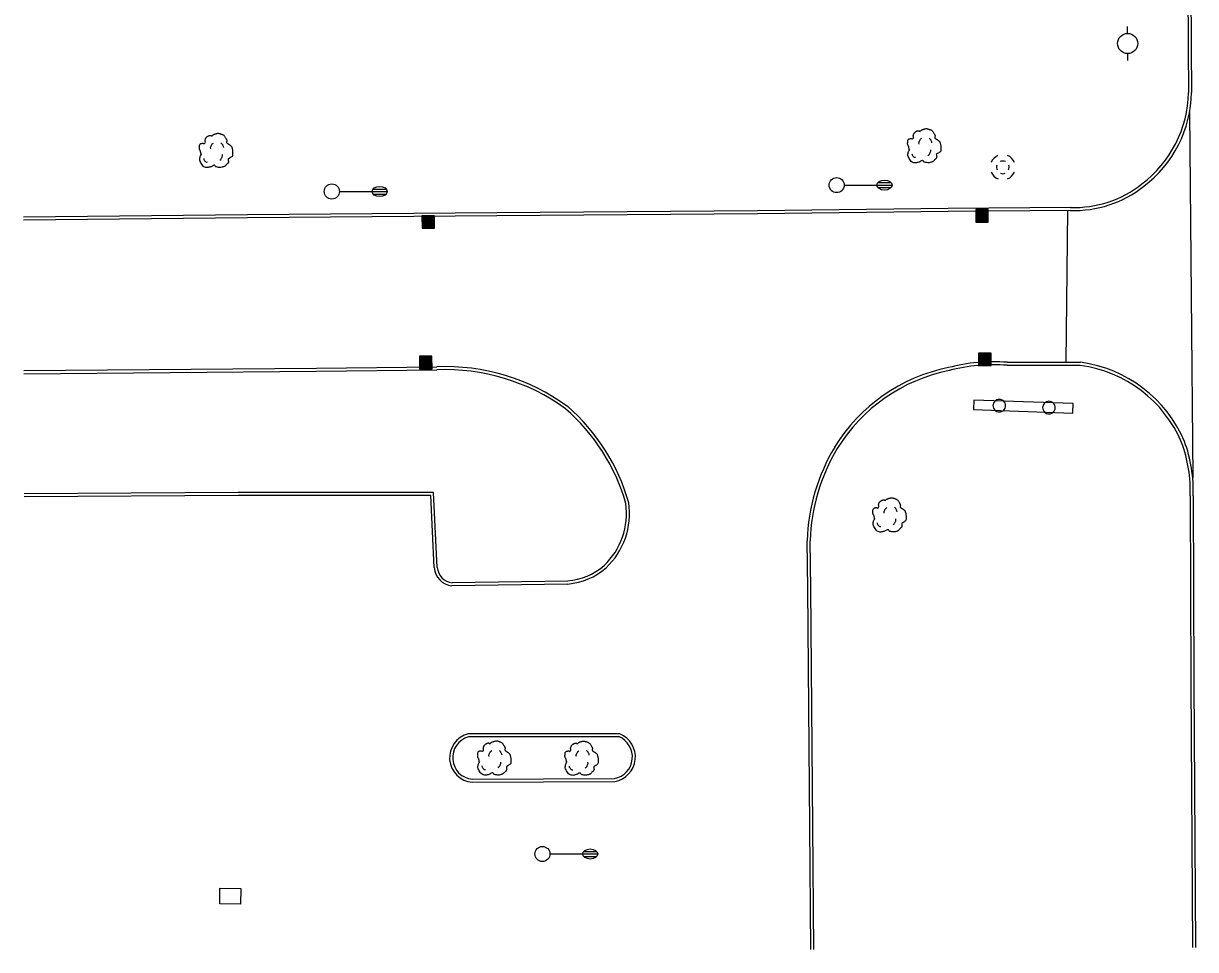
# Model space of a CAD drawing. Extents: x 2145380 to 2156929, y 139568 to 149130.
# Drawn here: x 2145384.1 to 2145616.8, y 142444.5 to 142628.3 of the extents above; entities that cross this region are included whole.
import ezdxf

# ---------------------------------------------------------------- set-up
doc = ezdxf.new("R2010")
doc.units = 0
for name, color, linetype in [('TOPO_Asphalt', 7, 'Continuous'), ('TOPO_Curb Back', 7, 'Continuous'), ('TOPO_DRAIN_Inlet Grate', 7, 'Continuous'), ('TOPO_DRAIN_Manhole', 7, 'Continuous'), ('TOPO_Light Pole', 7, 'Continuous'), ('TOPO_Misc', 7, 'Continuous'), ('TOPO_Power Pole', 7, 'Continuous'), ('TOPO_Sign', 7, 'Continuous'), ('TOPO_Tree', 7, 'Continuous')]:
    doc.layers.add(name, color=color, linetype=linetype)

# ---------------------------------------------------------------- blocks, each defined once
blk = doc.blocks.new('CB')
at = {"layer": 'TOPO_Misc'}
for p, q in [((-3.08, 2.99), (3.24, 2.99)), ((-3.08, 2.68), (3.24, 2.68)), ((-3.08, 2.36), (3.24, 2.36)), ((-3.08, 2.05), (3.24, 2.05)), ((-3.08, 1.73), (3.24, 1.73)), ((-3.08, 1.4), (3.24, 1.4)), ((-3.08, 1.1), (3.24, 1.1)), ((-3.08, 0.77), (3.24, 0.77)), ((-3.08, 0.46), (3.24, 0.46)), ((-3.08, 0.14), (3.24, 0.14)), ((-3.08, -0.17), (3.24, -0.17)), ((-3.08, -0.48), (3.24, -0.48)), ((-3.08, -0.8), (3.24, -0.8)), ((-3.08, -1.11), (3.26, -1.11)), ((-3.08, -1.43), (3.26, -1.43)), ((-3.08, -1.75), (3.26, -1.75)), ((-3.08, -2.07), (3.26, -2.07)), ((-3.08, -2.39), (3.26, -2.39)), ((-3.08, -2.7), (3.26, -2.7)), ((-3.08, -3.02), (3.26, -3.02))]:
    blk.add_line(p, q, dxfattribs=at)
blk.add_lwpolyline([(3.26, -3.29), (3.24, 3.05), (-3.09, 3.04), (-3.08, -3.3), (3.26, -3.29)], dxfattribs=at)
blk = doc.blocks.new('POST')
at = {"layer": 'TOPO_Misc'}
for start, end in [(89.99996, 180.00004), (179.99996, 270.00004), (359.99996, 90.00004), (269.99996, 0.00004)]:
    blk.add_arc((-0.01, 0.03), 3.16, start, end, dxfattribs=at)
blk = doc.blocks.new('MHEXST')
at = {"layer": 'TOPO_DRAIN_Manhole'}
for centre, radius, start, end in [((-0.1, 0.3), 12.7, 112.9748, 158.2636), ((-0.1, 0.3), 12.7, 22.0744, 68.6991), ((-0.1, 0.1), 6.35, 157.9722, 204.161), ((-0.1, 0.1), 6.35, 66.1941, 113.691), ((-0.1, 0.1), 6.35, 336.8023, 21.4046), ((-0.1, 0.3), 12.7, 202.6921, 248.1938), ((-0.1, 0.1), 6.35, 248.5791, 293.1995), ((-0.1, 0.3), 12.7, 291.7963, 337.3032)]:
    blk.add_arc(centre, radius, start, end, dxfattribs=at)
blk = doc.blocks.new('POWPOL')
at = {"layer": 'TOPO_Power Pole'}
for p, q in [((0, 10.2), (0, 17.3)), ((0, -10.2), (0, -17.3))]:
    blk.add_line(p, q, dxfattribs=at)
blk.add_circle((0, 0), 10.2, dxfattribs=at)
blk = doc.blocks.new('LP')
at = {"layer": 'TOPO_Light Pole'}
blk.add_line((3.81, 0), (20.32, 0), dxfattribs=at)
for points in [[(20.32, 0), (27.94, 0)], [(20.32, 0), (23.5, 0)], [(20.83, 1.27), (27.43, 1.27)], [(20.83, 1.27), (23.5, 1.27)], [(23.71, 1.27), (27.43, 1.27)], [(23.71, 0), (27.94, 0)], [(20.83, -1.27), (27.43, -1.27)], [(20.83, -1.27), (23.5, -1.27)], [(23.71, -1.27), (27.43, -1.27)]]:
    blk.add_lwpolyline(points, dxfattribs=at)
blk.add_circle((0, 0), 3.81, dxfattribs=at)
blk.add_ellipse((24.13, 0), major_axis=(3.81, 0), ratio=0.666667, dxfattribs=at)
blk = doc.blocks.new('TREE')
at = {"layer": 'TOPO_Tree'}
for points in [[(-14.1, -0.4), (-14.2, 0.5), (-14.4, 1.4), (-14.6, 2.3), (-14.8, 3.2), (-15.5, 4), (-15.7, 4.9), (-15.8, 5.6), (-15.7, 6.3), (-15.7, 7), (-15.6, 7.9), (-15.7, 8.8), (-15.1, 9.7), (-14.6, 10.4), (-13.8, 10.5), (-13, 10.7), (-12.2, 11), (-11.1, 10), (-10.4, 10.7), (-9.4, 11.7), (-10.3, 13.3), (-9.8, 14.4), (-9.6, 15.1), (-9.3, 15.9), (-8.8, 16.5), (-8.2, 17.3), (-7.5, 17.7), (-6.7, 18.1), (-6.1, 18.4), (-5.6, 18.6), (-5.1, 18.7), (-4.5, 18.7), (-4, 18.5), (-3.5, 18.1)], [(-3.5, 17.6), (-3.1, 18.3), (-2.6, 18.8), (-1.9, 19.2), (-1, 19.7), (-0.2, 20), (0.7, 20.2), (1.6, 20.5), (2.5, 20.8), (3.4, 20.8), (4.1, 20.7), (4.8, 20.5), (5.5, 20.2), (6.4, 19.9), (7.3, 19.7), (8.2, 19.2), (9.4, 18.4), (10, 17.2), (10.8, 16), (11.2, 15.3), (11.6, 14.6), (11.9, 13.9), (12.2, 13.1), (11.4, 12), (11.9, 11.2), (12, 11), (12.2, 10.9), (12.4, 10.7), (12.9, 10.4), (13.5, 10), (14, 9.7), (14.7, 9.2), (15.4, 8.7), (16.1, 8.1), (16.7, 7.5), (16.9, 6.7), (17.1, 6), (17.6, 4.4), (17.7, 2.8), (17.7, 1.2), (17.7, -0.2), (17.8, -2.2), (16.6, -3), (15.5, -3.8), (14.3, -4.6), (13.2, -5.3)], [(13.2, -5.3), (13.3, -5.8), (13.4, -6.3), (13.4, -6.7), (13.8, -8.5), (12.2, -10), (10.8, -11.5), (10, -12.3), (9.1, -12.8), (8.2, -13.1), (6, -13.8), (3.3, -13.6), (1.3, -13.1), (0.5, -12.9), (-0.1, -11.4), (-0.8, -11.5), (-2, -11.6), (-3.3, -12.8), (-4.5, -13.1), (-6.1, -13.5), (-7.8, -14), (-9.3, -13.6), (-11.4, -13.1), (-12.8, -11.4), (-14.1, -9.4), (-15.3, -7.3), (-15.6, -5.1), (-15.1, -3), (-14.9, -1.9), (-13.9, -0.8), (-13.5, 0.1)], [(-4.2, 5.1), (-4.5, 6.1), (-4.3, 7.2), (-3.8, 8.2), (-3.3, 9.3), (-2.7, 10.3), (-1.6, 11)], [(5.9, 11.2), (6.5, 10.7), (7, 10.2), (7.4, 9.5), (7.9, 8.6), (8.3, 7.6), (8.5, 6.6)], [(-11.4, -4.5), (-11.5, -5.4), (-11, -6.3), (-10.1, -7.2), (-9.3, -8), (-8.5, -8.3), (-7.7, -8.1)], [(4.8, -6.3), (5.7, -5.7), (6.3, -4.9), (6.8, -3.9), (7.4, -2.8), (7.6, -1.7), (7.5, -0.6)]]:
    blk.add_open_spline(points, degree=3, dxfattribs=at)

msp = doc.modelspace()

# ---------------------------------------------------------------- linework, layer by layer
at = {"layer": 'TOPO_Asphalt'}
for p, q in [((2145615.63, 142610.66), (2145616.26, 142538.13)), ((2145591.39, 142591.22), (2145591.07, 142561.08))]:
    msp.add_line(p, q, dxfattribs=at)
at = {"layer": 'TOPO_Curb Back'}
for points in [[(2145614.68, 142686.57), (2145615.15, 142660.3), (2145615.39, 142623.49), (2145615.42, 142614.67)], [(2145615.28, 142686.57), (2145615.75, 142660.31), (2145615.99, 142623.49), (2145616.02, 142614.67)], [(2145591.98, 142591.82), (2145567.73, 142591.6), (2145529.87, 142591.15), (2145478.09, 142590.74), (2145428.57, 142590.35), (2145384.1, 142589.89)], [(2145591.97, 142591.22), (2145567.73, 142591), (2145529.88, 142590.55), (2145478.09, 142590.14), (2145428.57, 142589.75), (2145384.1, 142589.29)], [(2145384.17, 142559.42), (2145442.26, 142559.91), (2145466.15, 142560.19)], [(2145384.17, 142558.82), (2145442.27, 142559.31), (2145466.17, 142559.59)], [(2145579.44, 142560.48), (2145593.95, 142560.48)], [(2145579.47, 142561.08), (2145593.99, 142561.08)], [(2145466.26, 142520.37), (2145465.53, 142535.21), (2145426.76, 142535.22), (2145384.23, 142534.94)], [(2145465.66, 142520.34), (2145464.96, 142534.61), (2145426.77, 142534.62), (2145384.23, 142534.34)], [(2145615.76, 142534.57), (2145615.92, 142497.54), (2145616.23, 142444.89)], [(2145616.36, 142534.56), (2145616.52, 142497.54), (2145616.83, 142444.9)], [(2145540.44, 142444.5), (2145540.23, 142468.96), (2145539.86, 142516.19), (2145539.71, 142525.66)], [(2145541.04, 142444.5), (2145540.83, 142468.97), (2145540.46, 142516.2), (2145540.31, 142525.66)], [(2145492.18, 142517.66), (2145469.21, 142517.3)], [(2145492.21, 142517.06), (2145469.18, 142516.7)], [(2145502.44, 142487.34), (2145472.42, 142487.32)], [(2145502.44, 142486.74), (2145472.49, 142486.72)], [(2145473.22, 142477.72), (2145501.51, 142477.86)], [(2145473.24, 142478.32), (2145501.46, 142478.46)]]:
    msp.add_lwpolyline(points, dxfattribs=at)
for centre, radius, start, end in [((2145592.29, 142614.99), 23.13, 306.9126, 359.2067), ((2145592.29, 142614.99), 23.73, 306.932, 359.2199), ((2145592.76, 142613.4), 21.59, 267.9214, 308.4474), ((2145592.76, 142613.4), 22.19, 267.9568, 308.4267), ((2145467.84, 142518.94), 41.28, 53.9881, 92.3409), ((2145467.84, 142518.94), 40.68, 54.0247, 92.3531), ((2145574.61, 142526.14), 34.57, 101.41, 148.3924), ((2145574.61, 142526.14), 33.97, 101.3809, 148.3867), ((2145576.78, 142525.71), 35.48, 85.6626, 104.7149), ((2145576.78, 142525.71), 34.88, 85.6256, 104.7434), ((2145590.57, 142535.17), 25.53, 23.0087, 82.395), ((2145590.57, 142535.17), 26.13, 22.9775, 82.4827), ((2145465.97, 142522.25), 39.86, 15.9433, 49.02), ((2145465.97, 142522.25), 39.26, 16.0035, 48.9821), ((2145588.18, 142535.58), 27.6, 357.8969, 20.2912), ((2145588.18, 142535.58), 28.2, 357.922, 20.3201), ((2145578.18, 142524.45), 38.49, 149.0372, 178.1943), ((2145578.18, 142524.45), 37.89, 149.0423, 178.1728), ((2145489.56, 142531.09), 14.29, 313.4278, 7.9664), ((2145489.56, 142531.09), 14.89, 313.3722, 8.1297), ((2145469.58, 142520.6), 3.92, 183.9344, 264.2459), ((2145469.58, 142520.6), 3.32, 184.0326, 263.6697), ((2145491, 142530.48), 12.87, 275.2679, 310.6659), ((2145491, 142530.48), 13.47, 275.1694, 310.7275), ((2145473.59, 142482.58), 4.88, 103.9092, 265.6477), ((2145500.66, 142482.74), 4.95, 279.8936, 67.6109), ((2145473.59, 142482.58), 4.28, 104.8547, 265.3325), ((2145500.66, 142482.74), 4.35, 280.5358, 67.6109)]:
    msp.add_arc(centre, radius, start, end, dxfattribs=at)
at = {"layer": 'TOPO_DRAIN_Inlet Grate'}
msp.add_lwpolyline([(2145427.2, 142453.52), (2145423.07, 142453.58), (2145423.12, 142456.66), (2145427.25, 142456.6)], close=True, dxfattribs=at)
at = {"layer": 'TOPO_Sign'}
msp.add_lwpolyline([(2145592.53, 142552.88), (2145572.78, 142553.59), (2145572.71, 142551.72), (2145592.46, 142551)], close=True, dxfattribs=at)

# ---------------------------------------------------------------- block references
at = {"layer": 'TOPO_DRAIN_Manhole', "xscale": 0.19685000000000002, "yscale": 0.19685000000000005}
msp.add_blockref('MHEXST', (2145578.58, 142599.75), dxfattribs=at)
at = {"layer": 'TOPO_Light Pole', "xscale": 0.39370000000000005, "yscale": 0.3937000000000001}
for p in [(2145445.33, 142594.98), (2145545.57, 142596.26), (2145487.15, 142463.47)]:
    msp.add_blockref('LP', p, dxfattribs=at)
at = {"layer": 'TOPO_Misc', "xscale": 0.39370000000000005, "yscale": 0.3937000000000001}
for name, p in [('CB', (2145464.45, 142588.98)), ('CB', (2145574.39, 142590.21)), ('CB', (2145463.94, 142561.09)), ('CB', (2145574.94, 142561.71)), ('POST', (2145577.86, 142552.46)), ('POST', (2145587.72, 142552.08))]:
    msp.add_blockref(name, p, dxfattribs=at)
at = {"layer": 'TOPO_Power Pole', "xscale": 0.19685000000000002, "yscale": 0.19685000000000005}
msp.add_blockref('POWPOL', (2145603.35, 142624.37), dxfattribs=at)
at = {"layer": 'TOPO_Tree', "xscale": 0.19685000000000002, "yscale": 0.19685000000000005}
for p in [(2145422.14, 142602.45), (2145562.76, 142603.38), (2145555.86, 142530.1), (2145477.39, 142481.83), (2145494.72, 142481.8)]:
    msp.add_blockref('TREE', p, dxfattribs=at)

doc.saveas('drawing.dxf')
